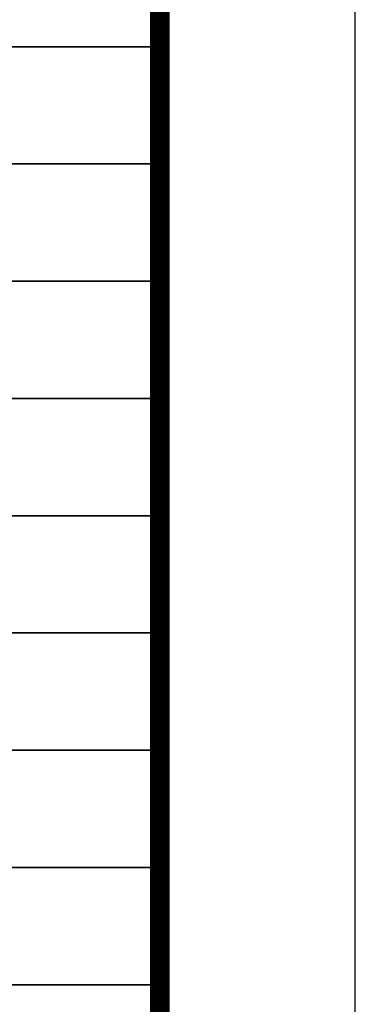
# Model space of a CAD drawing. Extents: x 797781 to 1255204, y 21234 to 1024248.
# Tile 573 of 656: x 1005976 to 1007693, y 556040 to 561078. Entities that reach past the tile are written whole.
import ezdxf

# ---------------------------------------------------------------- set-up
doc = ezdxf.new("R2010")
doc.units = 0
doc.header["$LTSCALE"] = 1000
doc.header["$MEASUREMENT"] = 0
doc.layers.add('230303生产综合楼-平面图_t8$0$PUB_TITLE', color=4, linetype='Continuous')
doc.layers.add('230303生产综合楼-平面图_t8$0$图框', color=4, linetype='Continuous', lineweight=35)

# ---------------------------------------------------------------- blocks, each defined once
blk = doc.blocks.new('230303生产综合楼-平面图_t8$0$图签')
at = {"layer": '230303生产综合楼-平面图_t8$0$图框', "color": 4}
for p, q in [((-4000, 14300), (0, 14300)), ((-4000, 13700), (0, 13700)), ((-4000, 13100), (0, 13100)), ((-4000, 12500), (0, 12500)), ((-4000, 11900), (0, 11900)), ((-4000, 11300), (0, 11300)), ((-4000, 10700), (0, 10700)), ((-4000, 10100), (0, 10100)), ((-4000, 9500), (0, 9500))]:
    blk.add_line(p, q, dxfattribs=at)

msp = doc.modelspace()

# ---------------------------------------------------------------- linework, layer by layer
at = {"layer": '230303生产综合楼-平面图_t8$0$PUB_TITLE'}
msp.add_lwpolyline([(881593.5, 545638.1), (1007693.5, 545638.1), (1007693.5, 605038.1), (881593.5, 605038.1)], close=True, dxfattribs=at)
at = {"layer": '230303生产综合楼-平面图_t8$0$PUB_TITLE', "const_width": 100}
msp.add_lwpolyline([(884093.5, 546638.1), (1006693.5, 546638.1), (1006693.5, 604038.1), (884093.5, 604038.1)], close=True, dxfattribs=at)

# ---------------------------------------------------------------- block references
msp.add_blockref('230303生产综合楼-平面图_t8$0$图签', (1006711.7, 546640.2))

doc.saveas('drawing.dxf')
